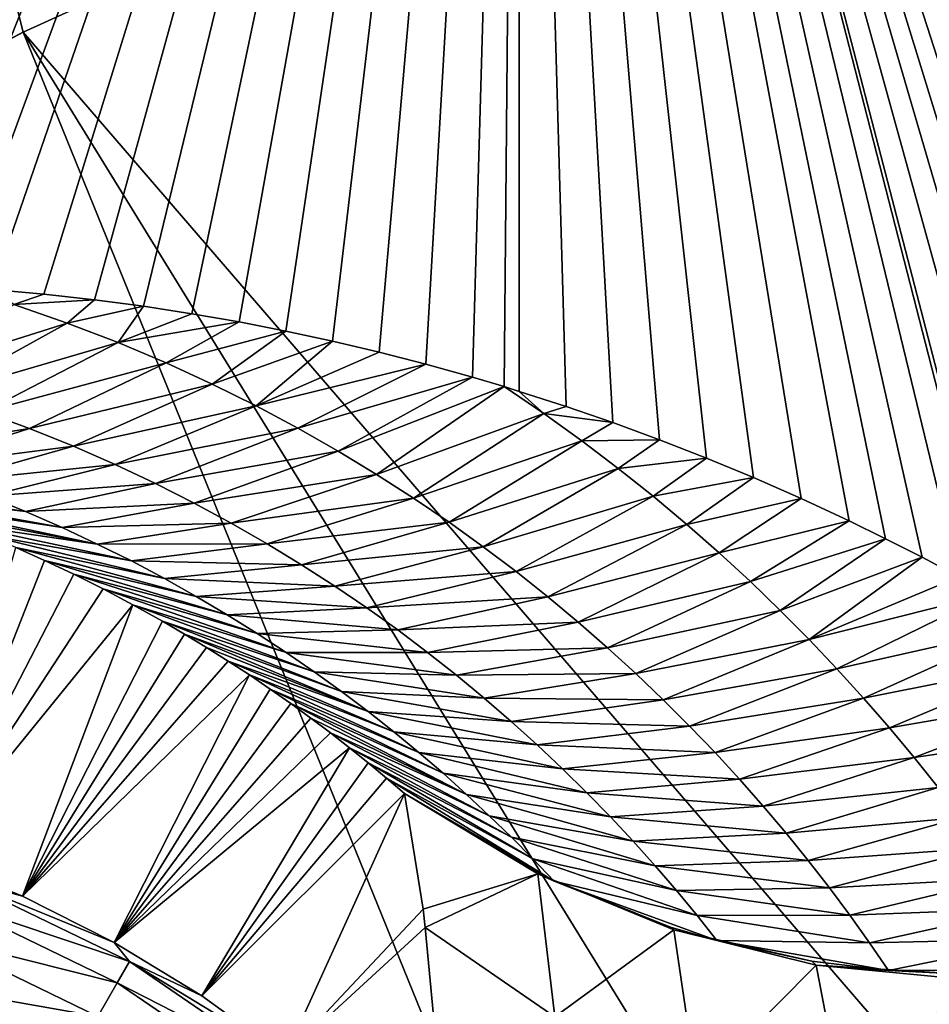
# Model space of a CAD drawing. Header units: millimetres. Extents: x -43.6 to 43.6, y -43.6 to 43.6.
# Tile 315 of 637: x -15.7 to -14.3, y 30.2 to 31.8. Entities that reach past the tile are written whole.
import ezdxf

# ---------------------------------------------------------------- set-up
doc = ezdxf.new("R2010")
doc.units = ezdxf.units.MM
doc.header["$LTSCALE"] = 52.148148
for name, color, linetype in [('150', 7, 'CONTINUOUS'), ('153', 7, 'CONTINUOUS'), ('214', 7, 'CONTINUOUS'), ('387', 7, 'CONTINUOUS'), ('391', 7, 'CONTINUOUS'), ('409', 7, 'CONTINUOUS'), ('410', 7, 'CONTINUOUS'), ('418', 7, 'CONTINUOUS')]:
    doc.layers.add(name, color=color, linetype=linetype)

msp = doc.modelspace()

# ---------------------------------------------------------------- linework, layer by layer
at = {"layer": '150', "linetype": 'Continuous'}
for points in [[(-14.8958, 33.7164, 23.9303), (-12.7067, 34.6008, 23.9303), (-13.5338, 30.4351, 10.774), (-14.8958, 33.7164, 23.9303)], [(-17.0249, 32.6928, 23.9303), (-14.8958, 33.7164, 23.9303), (-16.3143, 31.3458, 18.2889), (-17.0249, 32.6928, 23.9303)], [(-16.3143, 31.3458, 18.2889), (-14.8958, 33.7164, 23.9303), (-16.2019, 31.3535, 18.1227), (-16.3143, 31.3458, 18.2889)], [(-16.2019, 31.3535, 18.1227), (-14.8958, 33.7164, 23.9303), (-16.0842, 31.358, 17.9376), (-16.2019, 31.3535, 18.1227)], [(-16.0842, 31.358, 17.9376), (-14.8958, 33.7164, 23.9303), (-15.9615, 31.3585, 17.7327), (-16.0842, 31.358, 17.9376)], [(-15.9615, 31.3585, 17.7327), (-14.8958, 33.7164, 23.9303), (-15.8368, 31.3549, 17.5119), (-15.9615, 31.3585, 17.7327)], [(-15.8368, 31.3549, 17.5119), (-14.8958, 33.7164, 23.9303), (-15.7672, 31.3511, 17.3833), (-15.8368, 31.3549, 17.5119)], [(-15.7672, 31.3511, 17.3833), (-14.8958, 33.7164, 23.9303), (-15.7129, 31.3472, 17.2801), (-15.7672, 31.3511, 17.3833)], [(-15.7129, 31.3472, 17.2801), (-14.8958, 33.7164, 23.9303), (-15.6325, 31.34, 17.1229), (-15.7129, 31.3472, 17.2801)], [(-15.6325, 31.34, 17.1229), (-14.8958, 33.7164, 23.9303), (-15.5541, 31.3312, 16.9644), (-15.6325, 31.34, 17.1229)], [(-15.5541, 31.3312, 16.9644), (-14.8958, 33.7164, 23.9303), (-15.4779, 31.3211, 16.8054), (-15.5541, 31.3312, 16.9644)], [(-15.4779, 31.3211, 16.8054), (-14.8958, 33.7164, 23.9303), (-15.4032, 31.3096, 16.6448), (-15.4779, 31.3211, 16.8054)], [(-15.4032, 31.3096, 16.6448), (-14.8958, 33.7164, 23.9303), (-15.3298, 31.2967, 16.4825), (-15.4032, 31.3096, 16.6448)], [(-15.3298, 31.2967, 16.4825), (-14.8958, 33.7164, 23.9303), (-15.2571, 31.2826, 16.317), (-15.3298, 31.2967, 16.4825)], [(-15.2571, 31.2826, 16.317), (-14.8958, 33.7164, 23.9303), (-15.1849, 31.267, 16.1479), (-15.2571, 31.2826, 16.317)], [(-15.1849, 31.267, 16.1479), (-14.8958, 33.7164, 23.9303), (-15.1127, 31.2499, 15.9743), (-15.1849, 31.267, 16.1479)], [(-15.1127, 31.2499, 15.9743), (-14.8958, 33.7164, 23.9303), (-15.0403, 31.2313, 15.7956), (-15.1127, 31.2499, 15.9743)], [(-15.0403, 31.2313, 15.7956), (-14.8958, 33.7164, 23.9303), (-14.9678, 31.211, 15.6118), (-15.0403, 31.2313, 15.7956)], [(-14.9678, 31.211, 15.6118), (-14.8958, 33.7164, 23.9303), (-14.9189, 31.1965, 15.485), (-14.9678, 31.211, 15.6118)], [(-14.9189, 31.1965, 15.485), (-14.8958, 33.7164, 23.9303), (-14.8952, 31.1892, 15.4229), (-14.9189, 31.1965, 15.485)], [(-14.8952, 31.1892, 15.4229), (-14.8958, 33.7164, 23.9303), (-14.8226, 31.1658, 15.2289), (-14.8952, 31.1892, 15.4229)], [(-14.8226, 31.1658, 15.2289), (-14.8958, 33.7164, 23.9303), (-14.7502, 31.1409, 15.0302), (-14.8226, 31.1658, 15.2289)], [(-14.7502, 31.1409, 15.0302), (-14.8958, 33.7164, 23.9303), (-14.6776, 31.1142, 14.826), (-14.7502, 31.1409, 15.0302)], [(-14.6776, 31.1142, 14.826), (-14.8958, 33.7164, 23.9303), (-14.605, 31.0858, 14.6163), (-14.6776, 31.1142, 14.826)], [(-14.605, 31.0858, 14.6163), (-14.8958, 33.7164, 23.9303), (-14.5319, 31.0555, 14.3996), (-14.605, 31.0858, 14.6163)], [(-14.5319, 31.0555, 14.3996), (-14.8958, 33.7164, 23.9303), (-14.4581, 31.023, 14.1752), (-14.5319, 31.0555, 14.3996)], [(-14.4581, 31.023, 14.1752), (-14.8958, 33.7164, 23.9303), (-14.3837, 30.9884, 13.9426), (-14.4581, 31.023, 14.1752)], [(-14.3837, 30.9884, 13.9426), (-14.8958, 33.7164, 23.9303), (-14.3272, 30.9608, 13.762), (-14.3837, 30.9884, 13.9426)], [(-14.3272, 30.9608, 13.762), (-14.8958, 33.7164, 23.9303), (-14.2705, 30.932, 13.5767), (-14.3272, 30.9608, 13.762)], [(-14.2705, 30.932, 13.5767), (-14.8958, 33.7164, 23.9303), (-14.2137, 30.9019, 13.3873), (-14.2705, 30.932, 13.5767)], [(-14.2137, 30.9019, 13.3873), (-14.8958, 33.7164, 23.9303), (-14.1653, 30.8753, 13.223), (-14.2137, 30.9019, 13.3873)], [(-14.1653, 30.8753, 13.223), (-14.8958, 33.7164, 23.9303), (-14.1567, 30.8704, 13.1933), (-14.1653, 30.8753, 13.223)], [(-14.1567, 30.8704, 13.1933), (-14.8958, 33.7164, 23.9303), (-14.0999, 30.8379, 12.9963), (-14.1567, 30.8704, 13.1933)], [(-14.0999, 30.8379, 12.9963), (-14.8958, 33.7164, 23.9303), (-14.0439, 30.8045, 12.7973), (-14.0999, 30.8379, 12.9963)], [(-14.0439, 30.8045, 12.7973), (-14.8958, 33.7164, 23.9303), (-13.9883, 30.77, 12.5959), (-14.0439, 30.8045, 12.7973)], [(-13.9883, 30.77, 12.5959), (-14.8958, 33.7164, 23.9303), (-13.9336, 30.7349, 12.3938), (-13.9883, 30.77, 12.5959)], [(-13.9336, 30.7349, 12.3938), (-14.8958, 33.7164, 23.9303), (-13.88, 30.6992, 12.1912), (-13.9336, 30.7349, 12.3938)], [(-13.88, 30.6992, 12.1912), (-14.8958, 33.7164, 23.9303), (-13.8273, 30.6628, 11.9882), (-13.88, 30.6992, 12.1912)], [(-13.8273, 30.6628, 11.9882), (-14.8958, 33.7164, 23.9303), (-13.7758, 30.626, 11.7855), (-13.8273, 30.6628, 11.9882)], [(-13.7758, 30.626, 11.7855), (-14.8958, 33.7164, 23.9303), (-13.7254, 30.5887, 11.5831), (-13.7758, 30.626, 11.7855)], [(-13.7254, 30.5887, 11.5831), (-14.8958, 33.7164, 23.9303), (-13.6761, 30.551, 11.3809), (-13.7254, 30.5887, 11.5831)], [(-13.6761, 30.551, 11.3809), (-14.8958, 33.7164, 23.9303), (-13.6277, 30.5128, 11.1786), (-13.6761, 30.551, 11.3809)], [(-13.6277, 30.5128, 11.1786), (-14.8958, 33.7164, 23.9303), (-13.5802, 30.4742, 10.9763), (-13.6277, 30.5128, 11.1786)], [(-13.5802, 30.4742, 10.9763), (-14.8958, 33.7164, 23.9303), (-13.5338, 30.4351, 10.774), (-13.5802, 30.4742, 10.9763)]]:
    msp.add_3dface(points, dxfattribs=at)
at = {"layer": '153', "color": 2, "linetype": 'Continuous'}
for points in [[(-13.5561, 32.7018, 25.9303), (-15.6645, 31.7457, 25.9303), (-11.341, 26.7336, 2.3697), (-13.5561, 32.7018, 25.9303)], [(-15.6645, 31.7457, 25.9303), (-17.707, 30.6533, 25.9303), (-13.2621, 25.8344, 2.3697), (-15.6645, 31.7457, 25.9303)], [(-11.341, 26.7336, 2.3697), (-15.6645, 31.7457, 25.9303), (-12.3097, 26.3016, 2.3697), (-11.341, 26.7336, 2.3697)], [(-12.3097, 26.3016, 2.3697), (-15.6645, 31.7457, 25.9303), (-13.2621, 25.8344, 2.3697), (-12.3097, 26.3016, 2.3697)], [(-17.707, 30.6533, 25.9303), (-19.6732, 29.4303, 25.9303), (-15.1121, 24.7977, 2.3697), (-17.707, 30.6533, 25.9303)], [(-13.2621, 25.8344, 2.3697), (-17.707, 30.6533, 25.9303), (-14.1967, 25.3328, 2.3697), (-13.2621, 25.8344, 2.3697)], [(-14.1967, 25.3328, 2.3697), (-17.707, 30.6533, 25.9303), (-15.1121, 24.7977, 2.3697), (-14.1967, 25.3328, 2.3697)]]:
    msp.add_3dface(points, dxfattribs=at)
at = {"layer": '214', "color": 2, "linetype": 'Continuous'}
for points in [[(-15.6645, 31.7457, 25.9303), (-13.5561, 32.7018, 25.9303), (-15.6745, 31.7847, 26.0312), (-15.6645, 31.7457, 25.9303)], [(-15.6645, 31.7457, 25.9303), (-15.6745, 31.7847, 26.0312), (-17.7197, 30.6915, 26.0312), (-15.6645, 31.7457, 25.9303)], [(-17.707, 30.6533, 25.9303), (-15.6645, 31.7457, 25.9303), (-17.7197, 30.6915, 26.0312), (-17.707, 30.6533, 25.9303)]]:
    msp.add_3dface(points, dxfattribs=at)
at = {"layer": '387', "linetype": 'Continuous'}
for points in [[(-15.6762, 30.9474, 14.0248), (-15.6313, 30.9272, 13.8075), (-15.8129, 30.4674, -14.5087), (-15.6762, 30.9474, 14.0248)], [(-15.6313, 30.9272, 13.8075), (-15.586, 30.9058, 13.5821), (-15.8129, 30.4674, -14.5087), (-15.6313, 30.9272, 13.8075)], [(-15.586, 30.9058, 13.5821), (-15.5403, 30.8829, 13.3484), (-15.8129, 30.4674, -14.5087), (-15.586, 30.9058, 13.5821)], [(-15.5403, 30.8829, 13.3484), (-15.4945, 30.8586, 13.1073), (-15.8129, 30.4674, -14.5087), (-15.5403, 30.8829, 13.3484)], [(-15.8129, 30.4674, -14.5087), (-15.4945, 30.8586, 13.1073), (-15.6655, 30.407, -14.5087), (-15.8129, 30.4674, -14.5087)], [(-15.4945, 30.8586, 13.1073), (-15.4485, 30.833, 12.8584), (-15.6655, 30.407, -14.5087), (-15.4945, 30.8586, 13.1073)], [(-15.4485, 30.833, 12.8584), (-15.4143, 30.813, 12.6683), (-15.6655, 30.407, -14.5087), (-15.4485, 30.833, 12.8584)], [(-15.4143, 30.813, 12.6683), (-15.3803, 30.7924, 12.4757), (-15.6655, 30.407, -14.5087), (-15.4143, 30.813, 12.6683)], [(-15.3803, 30.7924, 12.4757), (-15.3468, 30.7712, 12.2806), (-15.6655, 30.407, -14.5087), (-15.3803, 30.7924, 12.4757)], [(-15.3468, 30.7712, 12.2806), (-15.3138, 30.7497, 12.085), (-15.6655, 30.407, -14.5087), (-15.3468, 30.7712, 12.2806)], [(-15.6655, 30.407, -14.5087), (-15.3138, 30.7497, 12.085), (-15.5233, 30.3351, -14.5087), (-15.6655, 30.407, -14.5087)], [(-15.3138, 30.7497, 12.085), (-15.2814, 30.7277, 11.8884), (-15.5233, 30.3351, -14.5087), (-15.3138, 30.7497, 12.085)], [(-15.2814, 30.7277, 11.8884), (-15.2496, 30.7053, 11.6913), (-15.5233, 30.3351, -14.5087), (-15.2814, 30.7277, 11.8884)], [(-15.2496, 30.7053, 11.6913), (-15.2185, 30.6827, 11.4946), (-15.5233, 30.3351, -14.5087), (-15.2496, 30.7053, 11.6913)], [(-15.2185, 30.6827, 11.4946), (-15.1882, 30.6599, 11.2981), (-15.5233, 30.3351, -14.5087), (-15.2185, 30.6827, 11.4946)], [(-15.1882, 30.6599, 11.2981), (-15.1585, 30.6368, 11.1017), (-15.5233, 30.3351, -14.5087), (-15.1882, 30.6599, 11.2981)], [(-15.5233, 30.3351, -14.5087), (-15.1585, 30.6368, 11.1017), (-15.3873, 30.2522, -14.5087), (-15.5233, 30.3351, -14.5087)], [(-15.1585, 30.6368, 11.1017), (-15.1295, 30.6134, 10.9055), (-15.3873, 30.2522, -14.5087), (-15.1585, 30.6368, 11.1017)], [(-15.1295, 30.6134, 10.9055), (-15.1011, 30.5898, 10.7094), (-15.3873, 30.2522, -14.5087), (-15.1295, 30.6134, 10.9055)], [(-15.1011, 30.5898, 10.7094), (-15.0733, 30.566, 10.5135), (-15.3873, 30.2522, -14.5087), (-15.1011, 30.5898, 10.7094)], [(-15.3873, 30.2522, -14.5087), (-15.0733, 30.566, 10.5135), (-15.2583, 30.1588, -14.5087), (-15.3873, 30.2522, -14.5087)], [(-15.0733, 30.566, 10.5135), (-15.0445, 30.3867, 3.3353), (-15.2583, 30.1588, -14.5087), (-15.0733, 30.566, 10.5135)], [(-15.0445, 30.3867, 3.3353), (-15.041, 30.3583, 2.2), (-15.2583, 30.1588, -14.5087), (-15.0445, 30.3867, 3.3353)], [(-15.041, 30.3583, 2.2), (-15.0284, 30.2215, -3.2801), (-15.2583, 30.1588, -14.5087), (-15.041, 30.3583, 2.2)]]:
    msp.add_3dface(points, dxfattribs=at)
at = {"layer": '391', "linetype": 'Continuous'}
for points in [[(-15.8129, 30.4674, -14.5087), (-15.6655, 30.407, -14.5087), (-15.7685, 30.4354, -14.6185), (-15.8129, 30.4674, -14.5087)], [(-15.7685, 30.4354, -14.6185), (-15.4997, 30.3054, -14.6185), (-15.7824, 30.4, -14.7226), (-15.7685, 30.4354, -14.6185)], [(-15.6655, 30.407, -14.5087), (-15.5233, 30.3351, -14.5087), (-15.7685, 30.4354, -14.6185), (-15.6655, 30.407, -14.5087)], [(-15.7685, 30.4354, -14.6185), (-15.5233, 30.3351, -14.5087), (-15.4997, 30.3054, -14.6185), (-15.7685, 30.4354, -14.6185)], [(-15.7824, 30.4, -14.7226), (-15.5188, 30.2725, -14.7226), (-15.8045, 30.3441, -14.8158), (-15.7824, 30.4, -14.7226)], [(-15.7824, 30.4, -14.7226), (-15.4997, 30.3054, -14.6185), (-15.5188, 30.2725, -14.7226), (-15.7824, 30.4, -14.7226)], [(-15.8045, 30.3441, -14.8158), (-15.5489, 30.2205, -14.8158), (-15.8335, 30.2705, -14.8934), (-15.8045, 30.3441, -14.8158)], [(-15.8045, 30.3441, -14.8158), (-15.5188, 30.2725, -14.7226), (-15.5489, 30.2205, -14.8158), (-15.8045, 30.3441, -14.8158)], [(-15.5233, 30.3351, -14.5087), (-15.3873, 30.2522, -14.5087), (-15.4997, 30.3054, -14.6185), (-15.5233, 30.3351, -14.5087)], [(-15.4997, 30.3054, -14.6185), (-15.2533, 30.1367, -14.6185), (-15.5188, 30.2725, -14.7226), (-15.4997, 30.3054, -14.6185)], [(-15.3873, 30.2522, -14.5087), (-15.2583, 30.1588, -14.5087), (-15.4997, 30.3054, -14.6185), (-15.3873, 30.2522, -14.5087)], [(-15.4997, 30.3054, -14.6185), (-15.2583, 30.1588, -14.5087), (-15.2533, 30.1367, -14.6185), (-15.4997, 30.3054, -14.6185)], [(-15.8335, 30.2705, -14.8934), (-15.5885, 30.1521, -14.8934), (-15.868, 30.1829, -14.9518), (-15.8335, 30.2705, -14.8934)], [(-15.8335, 30.2705, -14.8934), (-15.5489, 30.2205, -14.8158), (-15.5885, 30.1521, -14.8934), (-15.8335, 30.2705, -14.8934)], [(-15.5188, 30.2725, -14.7226), (-15.2771, 30.107, -14.7226), (-15.5489, 30.2205, -14.8158), (-15.5188, 30.2725, -14.7226)], [(-15.5188, 30.2725, -14.7226), (-15.2533, 30.1367, -14.6185), (-15.2771, 30.107, -14.7226), (-15.5188, 30.2725, -14.7226)]]:
    msp.add_3dface(points, dxfattribs=at)
at = {"layer": '409', "linetype": 'Continuous'}
for points in [[(-15.7129, 31.3472, 17.2801), (-15.6325, 31.34, 17.1229), (-15.6792, 31.324, 17.1454), (-15.7129, 31.3472, 17.2801)], [(-15.6325, 31.34, 17.1229), (-15.5541, 31.3312, 16.9644), (-15.6792, 31.324, 17.1454), (-15.6325, 31.34, 17.1229)], [(-15.6792, 31.324, 17.1454), (-15.5541, 31.3312, 16.9644), (-15.5961, 31.2951, 16.9075), (-15.6792, 31.324, 17.1454)], [(-15.5541, 31.3312, 16.9644), (-15.4779, 31.3211, 16.8054), (-15.5961, 31.2951, 16.9075), (-15.5541, 31.3312, 16.9644)], [(-15.6792, 31.324, 17.1454), (-15.5961, 31.2951, 16.9075), (-15.8788, 31.2058, 16.9554), (-15.6792, 31.324, 17.1454)], [(-15.5961, 31.2951, 16.9075), (-15.4779, 31.3211, 16.8054), (-15.5174, 31.2648, 16.6693), (-15.5961, 31.2951, 16.9075)], [(-15.4779, 31.3211, 16.8054), (-15.4032, 31.3096, 16.6448), (-15.5174, 31.2648, 16.6693), (-15.4779, 31.3211, 16.8054)], [(-15.4032, 31.3096, 16.6448), (-15.3298, 31.2967, 16.4825), (-15.5174, 31.2648, 16.6693), (-15.4032, 31.3096, 16.6448)], [(-15.8788, 31.2058, 16.9554), (-15.5961, 31.2951, 16.9075), (-15.8004, 31.1825, 16.7159), (-15.8788, 31.2058, 16.9554)], [(-15.5961, 31.2951, 16.9075), (-15.5174, 31.2648, 16.6693), (-15.8004, 31.1825, 16.7159), (-15.5961, 31.2951, 16.9075)], [(-15.5174, 31.2648, 16.6693), (-15.3298, 31.2967, 16.4825), (-15.4426, 31.2332, 16.4309), (-15.5174, 31.2648, 16.6693)], [(-15.3298, 31.2967, 16.4825), (-15.2571, 31.2826, 16.317), (-15.4426, 31.2332, 16.4309), (-15.3298, 31.2967, 16.4825)], [(-15.4426, 31.2332, 16.4309), (-15.2571, 31.2826, 16.317), (-15.3714, 31.2005, 16.1922), (-15.4426, 31.2332, 16.4309)], [(-15.2571, 31.2826, 16.317), (-15.1849, 31.267, 16.1479), (-15.3714, 31.2005, 16.1922), (-15.2571, 31.2826, 16.317)], [(-15.3714, 31.2005, 16.1922), (-15.1849, 31.267, 16.1479), (-15.3034, 31.1667, 15.9534), (-15.3714, 31.2005, 16.1922)], [(-15.1849, 31.267, 16.1479), (-15.1127, 31.2499, 15.9743), (-15.3034, 31.1667, 15.9534), (-15.1849, 31.267, 16.1479)], [(-15.8004, 31.1825, 16.7159), (-15.5174, 31.2648, 16.6693), (-15.7258, 31.1577, 16.4757), (-15.8004, 31.1825, 16.7159)], [(-15.5174, 31.2648, 16.6693), (-15.4426, 31.2332, 16.4309), (-15.7258, 31.1577, 16.4757), (-15.5174, 31.2648, 16.6693)], [(-15.1127, 31.2499, 15.9743), (-15.0403, 31.2313, 15.7956), (-15.3034, 31.1667, 15.9534), (-15.1127, 31.2499, 15.9743)], [(-15.7258, 31.1577, 16.4757), (-15.4426, 31.2332, 16.4309), (-15.6547, 31.1315, 16.235), (-15.7258, 31.1577, 16.4757)], [(-15.4426, 31.2332, 16.4309), (-15.3714, 31.2005, 16.1922), (-15.6547, 31.1315, 16.235), (-15.4426, 31.2332, 16.4309)], [(-15.3034, 31.1667, 15.9534), (-15.0403, 31.2313, 15.7956), (-15.2384, 31.1321, 15.7144), (-15.3034, 31.1667, 15.9534)], [(-15.0403, 31.2313, 15.7956), (-14.9678, 31.211, 15.6118), (-15.2384, 31.1321, 15.7144), (-15.0403, 31.2313, 15.7956)], [(-15.2384, 31.1321, 15.7144), (-14.9678, 31.211, 15.6118), (-15.1762, 31.0967, 15.4752), (-15.2384, 31.1321, 15.7144)], [(-14.9678, 31.211, 15.6118), (-14.9189, 31.1965, 15.485), (-15.1762, 31.0967, 15.4752), (-14.9678, 31.211, 15.6118)], [(-15.6547, 31.1315, 16.235), (-15.3714, 31.2005, 16.1922), (-15.5867, 31.1042, 15.9937), (-15.6547, 31.1315, 16.235)], [(-15.3714, 31.2005, 16.1922), (-15.3034, 31.1667, 15.9534), (-15.5867, 31.1042, 15.9937), (-15.3714, 31.2005, 16.1922)], [(-15.1762, 31.0967, 15.4752), (-14.9189, 31.1965, 15.485), (-15.1165, 31.0605, 15.2359), (-15.1762, 31.0967, 15.4752)], [(-14.9189, 31.1965, 15.485), (-14.8573, 31.1548, 15.246), (-15.1165, 31.0605, 15.2359), (-14.9189, 31.1965, 15.485)], [(-14.9189, 31.1965, 15.485), (-14.8952, 31.1892, 15.4229), (-14.8573, 31.1548, 15.246), (-14.9189, 31.1965, 15.485)], [(-14.8952, 31.1892, 15.4229), (-14.8226, 31.1658, 15.2289), (-14.8573, 31.1548, 15.246), (-14.8952, 31.1892, 15.4229)], [(-15.5867, 31.1042, 15.9937), (-15.3034, 31.1667, 15.9534), (-15.5217, 31.0757, 15.7521), (-15.5867, 31.1042, 15.9937)], [(-15.3034, 31.1667, 15.9534), (-15.2384, 31.1321, 15.7144), (-15.5217, 31.0757, 15.7521), (-15.3034, 31.1667, 15.9534)], [(-14.8226, 31.1658, 15.2289), (-14.7502, 31.1409, 15.0302), (-14.8573, 31.1548, 15.246), (-14.8226, 31.1658, 15.2289)], [(-15.7258, 31.1577, 16.4757), (-15.6547, 31.1315, 16.235), (-15.9092, 31.0917, 16.1421), (-15.7258, 31.1577, 16.4757)], [(-15.1165, 31.0605, 15.2359), (-14.8573, 31.1548, 15.246), (-15.0592, 31.0237, 14.9964), (-15.1165, 31.0605, 15.2359)], [(-14.8573, 31.1548, 15.246), (-14.7984, 31.1126, 15.0075), (-15.0592, 31.0237, 14.9964), (-14.8573, 31.1548, 15.246)], [(-14.8573, 31.1548, 15.246), (-14.7502, 31.1409, 15.0302), (-14.7984, 31.1126, 15.0075), (-14.8573, 31.1548, 15.246)], [(-15.9092, 31.0917, 16.1421), (-15.6547, 31.1315, 16.235), (-15.8435, 31.0711, 15.9042), (-15.9092, 31.0917, 16.1421)], [(-15.6547, 31.1315, 16.235), (-15.5867, 31.1042, 15.9937), (-15.8435, 31.0711, 15.9042), (-15.6547, 31.1315, 16.235)], [(-15.5217, 31.0757, 15.7521), (-15.2384, 31.1321, 15.7144), (-15.4593, 31.0463, 15.51), (-15.5217, 31.0757, 15.7521)], [(-15.2384, 31.1321, 15.7144), (-15.1762, 31.0967, 15.4752), (-15.4593, 31.0463, 15.51), (-15.2384, 31.1321, 15.7144)], [(-14.7502, 31.1409, 15.0302), (-14.6776, 31.1142, 14.826), (-14.7984, 31.1126, 15.0075), (-14.7502, 31.1409, 15.0302)], [(-15.8435, 31.0711, 15.9042), (-15.5867, 31.1042, 15.9937), (-15.7803, 31.0494, 15.6655), (-15.8435, 31.0711, 15.9042)], [(-15.5867, 31.1042, 15.9937), (-15.5217, 31.0757, 15.7521), (-15.7803, 31.0494, 15.6655), (-15.5867, 31.1042, 15.9937)], [(-15.0592, 31.0237, 14.9964), (-14.7984, 31.1126, 15.0075), (-15.0042, 30.9863, 14.7568), (-15.0592, 31.0237, 14.9964)], [(-14.7984, 31.1126, 15.0075), (-14.7418, 31.0698, 14.7691), (-15.0042, 30.9863, 14.7568), (-14.7984, 31.1126, 15.0075)], [(-14.7984, 31.1126, 15.0075), (-14.6776, 31.1142, 14.826), (-14.7418, 31.0698, 14.7691), (-14.7984, 31.1126, 15.0075)], [(-14.6776, 31.1142, 14.826), (-14.605, 31.0858, 14.6163), (-14.7418, 31.0698, 14.7691), (-14.6776, 31.1142, 14.826)], [(-15.4593, 31.0463, 15.51), (-15.1762, 31.0967, 15.4752), (-15.3994, 31.016, 15.2675), (-15.4593, 31.0463, 15.51)], [(-15.1762, 31.0967, 15.4752), (-15.1165, 31.0605, 15.2359), (-15.3994, 31.016, 15.2675), (-15.1762, 31.0967, 15.4752)], [(-14.7418, 31.0698, 14.7691), (-14.605, 31.0858, 14.6163), (-14.6875, 31.0266, 14.5306), (-14.7418, 31.0698, 14.7691)], [(-14.605, 31.0858, 14.6163), (-14.5319, 31.0555, 14.3996), (-14.6875, 31.0266, 14.5306), (-14.605, 31.0858, 14.6163)], [(-15.7803, 31.0494, 15.6655), (-15.5217, 31.0757, 15.7521), (-15.7195, 31.0266, 15.4263), (-15.7803, 31.0494, 15.6655)], [(-15.5217, 31.0757, 15.7521), (-15.4593, 31.0463, 15.51), (-15.7195, 31.0266, 15.4263), (-15.5217, 31.0757, 15.7521)], [(-15.0042, 30.9863, 14.7568), (-14.7418, 31.0698, 14.7691), (-14.9512, 30.9484, 14.5171), (-15.0042, 30.9863, 14.7568)], [(-14.7418, 31.0698, 14.7691), (-14.6875, 31.0266, 14.5306), (-14.9512, 30.9484, 14.5171), (-14.7418, 31.0698, 14.7691)], [(-15.3994, 31.016, 15.2675), (-15.1165, 31.0605, 15.2359), (-15.3418, 30.9849, 15.0248), (-15.3994, 31.016, 15.2675)], [(-15.1165, 31.0605, 15.2359), (-15.0592, 31.0237, 14.9964), (-15.3418, 30.9849, 15.0248), (-15.1165, 31.0605, 15.2359)], [(-14.6875, 31.0266, 14.5306), (-14.5319, 31.0555, 14.3996), (-14.6354, 30.9829, 14.2921), (-14.6875, 31.0266, 14.5306)], [(-14.5319, 31.0555, 14.3996), (-14.4581, 31.023, 14.1752), (-14.6354, 30.9829, 14.2921), (-14.5319, 31.0555, 14.3996)], [(-15.8989, 31.0314, 15.0195), (-15.9436, 31.0452, 15.2035), (-15.6608, 31.0029, 15.1864), (-15.8989, 31.0314, 15.0195)], [(-15.9436, 31.0452, 15.2035), (-15.7195, 31.0266, 15.4263), (-15.6608, 31.0029, 15.1864), (-15.9436, 31.0452, 15.2035)], [(-15.7195, 31.0266, 15.4263), (-15.4593, 31.0463, 15.51), (-15.6608, 31.0029, 15.1864), (-15.7195, 31.0266, 15.4263)], [(-15.4593, 31.0463, 15.51), (-15.3994, 31.016, 15.2675), (-15.6608, 31.0029, 15.1864), (-15.4593, 31.0463, 15.51)], [(-15.8543, 31.0166, 14.8308), (-15.8989, 31.0314, 15.0195), (-15.6042, 30.9781, 14.9461), (-15.8543, 31.0166, 14.8308)], [(-15.8989, 31.0314, 15.0195), (-15.6608, 31.0029, 15.1864), (-15.6042, 30.9781, 14.9461), (-15.8989, 31.0314, 15.0195)], [(-15.3418, 30.9849, 15.0248), (-15.0592, 31.0237, 14.9964), (-15.2864, 30.953, 14.7817), (-15.3418, 30.9849, 15.0248)], [(-15.0592, 31.0237, 14.9964), (-15.0042, 30.9863, 14.7568), (-15.2864, 30.953, 14.7817), (-15.0592, 31.0237, 14.9964)], [(-14.9512, 30.9484, 14.5171), (-14.6875, 31.0266, 14.5306), (-14.9003, 30.9099, 14.2773), (-14.9512, 30.9484, 14.5171)], [(-14.6875, 31.0266, 14.5306), (-14.6354, 30.9829, 14.2921), (-14.9003, 30.9099, 14.2773), (-14.6875, 31.0266, 14.5306)], [(-14.6354, 30.9829, 14.2921), (-14.4581, 31.023, 14.1752), (-14.5852, 30.9389, 14.0536), (-14.6354, 30.9829, 14.2921)], [(-14.4581, 31.023, 14.1752), (-14.3837, 30.9884, 13.9426), (-14.5852, 30.9389, 14.0536), (-14.4581, 31.023, 14.1752)], [(-15.8099, 31.0009, 14.6375), (-15.8543, 31.0166, 14.8308), (-15.5496, 30.9526, 14.7053), (-15.8099, 31.0009, 14.6375)], [(-15.8543, 31.0166, 14.8308), (-15.6042, 30.9781, 14.9461), (-15.5496, 30.9526, 14.7053), (-15.8543, 31.0166, 14.8308)], [(-15.6608, 31.0029, 15.1864), (-15.3994, 31.016, 15.2675), (-15.6042, 30.9781, 14.9461), (-15.6608, 31.0029, 15.1864)], [(-15.3994, 31.016, 15.2675), (-15.3418, 30.9849, 15.0248), (-15.6042, 30.9781, 14.9461), (-15.3994, 31.016, 15.2675)], [(-15.7654, 30.9841, 14.439), (-15.8099, 31.0009, 14.6375), (-15.5496, 30.9526, 14.7053), (-15.7654, 30.9841, 14.439)], [(-15.7209, 30.9664, 14.2353), (-15.7654, 30.9841, 14.439), (-15.4967, 30.9263, 14.464), (-15.7209, 30.9664, 14.2353)], [(-15.7654, 30.9841, 14.439), (-15.5496, 30.9526, 14.7053), (-15.4967, 30.9263, 14.464), (-15.7654, 30.9841, 14.439)], [(-15.6042, 30.9781, 14.9461), (-15.3418, 30.9849, 15.0248), (-15.5496, 30.9526, 14.7053), (-15.6042, 30.9781, 14.9461)], [(-15.3418, 30.9849, 15.0248), (-15.2864, 30.953, 14.7817), (-15.5496, 30.9526, 14.7053), (-15.3418, 30.9849, 15.0248)], [(-15.2864, 30.953, 14.7817), (-15.0042, 30.9863, 14.7568), (-15.233, 30.9205, 14.5384), (-15.2864, 30.953, 14.7817)], [(-15.0042, 30.9863, 14.7568), (-14.9512, 30.9484, 14.5171), (-15.233, 30.9205, 14.5384), (-15.0042, 30.9863, 14.7568)], [(-14.9003, 30.9099, 14.2773), (-14.6354, 30.9829, 14.2921), (-14.8512, 30.871, 14.0373), (-14.9003, 30.9099, 14.2773)], [(-14.6354, 30.9829, 14.2921), (-14.5852, 30.9389, 14.0536), (-14.8512, 30.871, 14.0373), (-14.6354, 30.9829, 14.2921)], [(-14.5852, 30.9389, 14.0536), (-14.3837, 30.9884, 13.9426), (-14.5369, 30.8944, 13.815), (-14.5852, 30.9389, 14.0536)], [(-14.3837, 30.9884, 13.9426), (-14.3272, 30.9608, 13.762), (-14.5369, 30.8944, 13.815), (-14.3837, 30.9884, 13.9426)], [(-15.6762, 30.9474, 14.0248), (-15.7209, 30.9664, 14.2353), (-15.4456, 30.8992, 14.2224), (-15.6762, 30.9474, 14.0248)], [(-15.7209, 30.9664, 14.2353), (-15.4967, 30.9263, 14.464), (-15.4456, 30.8992, 14.2224), (-15.7209, 30.9664, 14.2353)], [(-15.6313, 30.9272, 13.8075), (-15.6762, 30.9474, 14.0248), (-15.3961, 30.8715, 13.9805), (-15.6313, 30.9272, 13.8075)], [(-15.6762, 30.9474, 14.0248), (-15.4456, 30.8992, 14.2224), (-15.3961, 30.8715, 13.9805), (-15.6762, 30.9474, 14.0248)], [(-15.5496, 30.9526, 14.7053), (-15.2864, 30.953, 14.7817), (-15.4967, 30.9263, 14.464), (-15.5496, 30.9526, 14.7053)], [(-15.2864, 30.953, 14.7817), (-15.233, 30.9205, 14.5384), (-15.4967, 30.9263, 14.464), (-15.2864, 30.953, 14.7817)], [(-15.233, 30.9205, 14.5384), (-14.9512, 30.9484, 14.5171), (-15.1815, 30.8874, 14.2948), (-15.233, 30.9205, 14.5384)], [(-14.9512, 30.9484, 14.5171), (-14.9003, 30.9099, 14.2773), (-15.1815, 30.8874, 14.2948), (-14.9512, 30.9484, 14.5171)], [(-14.5369, 30.8944, 13.815), (-14.3272, 30.9608, 13.762), (-14.4905, 30.8497, 13.5765), (-14.5369, 30.8944, 13.815)], [(-14.3272, 30.9608, 13.762), (-14.2705, 30.932, 13.5767), (-14.4905, 30.8497, 13.5765), (-14.3272, 30.9608, 13.762)], [(-14.8512, 30.871, 14.0373), (-14.5852, 30.9389, 14.0536), (-14.8039, 30.8316, 13.7973), (-14.8512, 30.871, 14.0373)], [(-14.5852, 30.9389, 14.0536), (-14.5369, 30.8944, 13.815), (-14.8039, 30.8316, 13.7973), (-14.5852, 30.9389, 14.0536)], [(-14.4905, 30.8497, 13.5765), (-14.2705, 30.932, 13.5767), (-14.4457, 30.8046, 13.3379), (-14.4905, 30.8497, 13.5765)], [(-14.2705, 30.932, 13.5767), (-14.2137, 30.9019, 13.3873), (-14.4457, 30.8046, 13.3379), (-14.2705, 30.932, 13.5767)], [(-15.586, 30.9058, 13.5821), (-15.6313, 30.9272, 13.8075), (-15.3482, 30.8431, 13.7382), (-15.586, 30.9058, 13.5821)], [(-15.6313, 30.9272, 13.8075), (-15.3961, 30.8715, 13.9805), (-15.3482, 30.8431, 13.7382), (-15.6313, 30.9272, 13.8075)], [(-15.4967, 30.9263, 14.464), (-15.233, 30.9205, 14.5384), (-15.4456, 30.8992, 14.2224), (-15.4967, 30.9263, 14.464)], [(-15.233, 30.9205, 14.5384), (-15.1815, 30.8874, 14.2948), (-15.4456, 30.8992, 14.2224), (-15.233, 30.9205, 14.5384)], [(-15.5403, 30.8829, 13.3484), (-15.586, 30.9058, 13.5821), (-15.3017, 30.8141, 13.4956), (-15.5403, 30.8829, 13.3484)], [(-15.586, 30.9058, 13.5821), (-15.3482, 30.8431, 13.7382), (-15.3017, 30.8141, 13.4956), (-15.586, 30.9058, 13.5821)], [(-15.1815, 30.8874, 14.2948), (-14.9003, 30.9099, 14.2773), (-15.1318, 30.8536, 14.051), (-15.1815, 30.8874, 14.2948)], [(-14.9003, 30.9099, 14.2773), (-14.8512, 30.871, 14.0373), (-15.1318, 30.8536, 14.051), (-14.9003, 30.9099, 14.2773)], [(-14.2137, 30.9019, 13.3873), (-14.1653, 30.8753, 13.223), (-14.4457, 30.8046, 13.3379), (-14.2137, 30.9019, 13.3873)], [(-15.4456, 30.8992, 14.2224), (-15.1815, 30.8874, 14.2948), (-15.3961, 30.8715, 13.9805), (-15.4456, 30.8992, 14.2224)], [(-15.1815, 30.8874, 14.2948), (-15.1318, 30.8536, 14.051), (-15.3961, 30.8715, 13.9805), (-15.1815, 30.8874, 14.2948)], [(-14.8039, 30.8316, 13.7973), (-14.5369, 30.8944, 13.815), (-14.7583, 30.7919, 13.5571), (-14.8039, 30.8316, 13.7973)], [(-14.5369, 30.8944, 13.815), (-14.4905, 30.8497, 13.5765), (-14.7583, 30.7919, 13.5571), (-14.5369, 30.8944, 13.815)], [(-15.4945, 30.8586, 13.1073), (-15.5403, 30.8829, 13.3484), (-15.2567, 30.7846, 13.2528), (-15.4945, 30.8586, 13.1073)], [(-15.5403, 30.8829, 13.3484), (-15.3017, 30.8141, 13.4956), (-15.2567, 30.7846, 13.2528), (-15.5403, 30.8829, 13.3484)], [(-15.3961, 30.8715, 13.9805), (-15.1318, 30.8536, 14.051), (-15.3482, 30.8431, 13.7382), (-15.3961, 30.8715, 13.9805)], [(-15.1318, 30.8536, 14.051), (-14.8512, 30.871, 14.0373), (-15.0838, 30.8194, 13.807), (-15.1318, 30.8536, 14.051)], [(-14.8512, 30.871, 14.0373), (-14.8039, 30.8316, 13.7973), (-15.0838, 30.8194, 13.807), (-14.8512, 30.871, 14.0373)], [(-14.4457, 30.8046, 13.3379), (-14.1653, 30.8753, 13.223), (-14.4027, 30.7592, 13.0993), (-14.4457, 30.8046, 13.3379)], [(-14.1653, 30.8753, 13.223), (-14.1197, 30.8229, 12.9752), (-14.4027, 30.7592, 13.0993), (-14.1653, 30.8753, 13.223)], [(-15.4485, 30.833, 12.8584), (-15.4945, 30.8586, 13.1073), (-15.2131, 30.7545, 13.0097), (-15.4485, 30.833, 12.8584)], [(-15.4945, 30.8586, 13.1073), (-15.2567, 30.7846, 13.2528), (-15.2131, 30.7545, 13.0097), (-15.4945, 30.8586, 13.1073)], [(-15.1318, 30.8536, 14.051), (-15.0838, 30.8194, 13.807), (-15.3482, 30.8431, 13.7382), (-15.1318, 30.8536, 14.051)], [(-15.3482, 30.8431, 13.7382), (-15.0838, 30.8194, 13.807), (-15.3017, 30.8141, 13.4956), (-15.3482, 30.8431, 13.7382)], [(-14.7583, 30.7919, 13.5571), (-14.4905, 30.8497, 13.5765), (-14.7144, 30.7518, 13.3169), (-14.7583, 30.7919, 13.5571)], [(-14.4905, 30.8497, 13.5765), (-14.4457, 30.8046, 13.3379), (-14.7144, 30.7518, 13.3169), (-14.4905, 30.8497, 13.5765)], [(-15.4143, 30.813, 12.6683), (-15.4485, 30.833, 12.8584), (-15.1707, 30.724, 12.7664), (-15.4143, 30.813, 12.6683)], [(-15.4485, 30.833, 12.8584), (-15.2131, 30.7545, 13.0097), (-15.1707, 30.724, 12.7664), (-15.4485, 30.833, 12.8584)], [(-15.0838, 30.8194, 13.807), (-14.8039, 30.8316, 13.7973), (-15.0375, 30.7846, 13.5628), (-15.0838, 30.8194, 13.807)], [(-14.8039, 30.8316, 13.7973), (-14.7583, 30.7919, 13.5571), (-15.0375, 30.7846, 13.5628), (-14.8039, 30.8316, 13.7973)], [(-15.3803, 30.7924, 12.4757), (-15.4143, 30.813, 12.6683), (-15.1296, 30.693, 12.5229), (-15.3803, 30.7924, 12.4757)], [(-15.4143, 30.813, 12.6683), (-15.1707, 30.724, 12.7664), (-15.1296, 30.693, 12.5229), (-15.4143, 30.813, 12.6683)], [(-15.0838, 30.8194, 13.807), (-15.0375, 30.7846, 13.5628), (-15.3017, 30.8141, 13.4956), (-15.0838, 30.8194, 13.807)], [(-15.3017, 30.8141, 13.4956), (-15.0375, 30.7846, 13.5628), (-15.2567, 30.7846, 13.2528), (-15.3017, 30.8141, 13.4956)], [(-14.4027, 30.7592, 13.0993), (-14.1197, 30.8229, 12.9752), (-14.3612, 30.7136, 12.8607), (-14.4027, 30.7592, 13.0993)], [(-14.1197, 30.8229, 12.9752), (-14.0759, 30.7703, 12.7276), (-14.3612, 30.7136, 12.8607), (-14.1197, 30.8229, 12.9752)], [(-14.7144, 30.7518, 13.3169), (-14.4457, 30.8046, 13.3379), (-14.672, 30.7113, 13.0766), (-14.7144, 30.7518, 13.3169)], [(-14.4457, 30.8046, 13.3379), (-14.4027, 30.7592, 13.0993), (-14.672, 30.7113, 13.0766), (-14.4457, 30.8046, 13.3379)], [(-15.3468, 30.7712, 12.2806), (-15.3803, 30.7924, 12.4757), (-15.1296, 30.693, 12.5229), (-15.3468, 30.7712, 12.2806)], [(-15.0375, 30.7846, 13.5628), (-14.9928, 30.7494, 13.3184), (-15.2567, 30.7846, 13.2528), (-15.0375, 30.7846, 13.5628)], [(-15.2567, 30.7846, 13.2528), (-14.9928, 30.7494, 13.3184), (-15.2131, 30.7545, 13.0097), (-15.2567, 30.7846, 13.2528)], [(-15.0375, 30.7846, 13.5628), (-14.7583, 30.7919, 13.5571), (-14.9928, 30.7494, 13.3184), (-15.0375, 30.7846, 13.5628)], [(-14.7583, 30.7919, 13.5571), (-14.7144, 30.7518, 13.3169), (-14.9928, 30.7494, 13.3184), (-14.7583, 30.7919, 13.5571)], [(-15.3138, 30.7497, 12.085), (-15.3468, 30.7712, 12.2806), (-15.0897, 30.6615, 12.2792), (-15.3138, 30.7497, 12.085)], [(-15.3468, 30.7712, 12.2806), (-15.1296, 30.693, 12.5229), (-15.0897, 30.6615, 12.2792), (-15.3468, 30.7712, 12.2806)], [(-14.3612, 30.7136, 12.8607), (-14.0759, 30.7703, 12.7276), (-14.3213, 30.6677, 12.6221), (-14.3612, 30.7136, 12.8607)], [(-14.0759, 30.7703, 12.7276), (-14.0338, 30.7175, 12.4801), (-14.3213, 30.6677, 12.6221), (-14.0759, 30.7703, 12.7276)], [(-15.2814, 30.7277, 11.8884), (-15.3138, 30.7497, 12.085), (-15.051, 30.6296, 12.0353), (-15.2814, 30.7277, 11.8884)], [(-15.3138, 30.7497, 12.085), (-15.0897, 30.6615, 12.2792), (-15.051, 30.6296, 12.0353), (-15.3138, 30.7497, 12.085)], [(-14.9928, 30.7494, 13.3184), (-14.9496, 30.7138, 13.0738), (-15.2131, 30.7545, 13.0097), (-14.9928, 30.7494, 13.3184)], [(-15.2131, 30.7545, 13.0097), (-14.9496, 30.7138, 13.0738), (-15.1707, 30.724, 12.7664), (-15.2131, 30.7545, 13.0097)], [(-14.9928, 30.7494, 13.3184), (-14.7144, 30.7518, 13.3169), (-14.9496, 30.7138, 13.0738), (-14.9928, 30.7494, 13.3184)], [(-14.7144, 30.7518, 13.3169), (-14.672, 30.7113, 13.0766), (-14.9496, 30.7138, 13.0738), (-14.7144, 30.7518, 13.3169)], [(-14.672, 30.7113, 13.0766), (-14.4027, 30.7592, 13.0993), (-14.6311, 30.6705, 12.8362), (-14.672, 30.7113, 13.0766)], [(-14.4027, 30.7592, 13.0993), (-14.3612, 30.7136, 12.8607), (-14.6311, 30.6705, 12.8362), (-14.4027, 30.7592, 13.0993)], [(-15.2496, 30.7053, 11.6913), (-15.2814, 30.7277, 11.8884), (-15.0135, 30.5973, 11.7913), (-15.2496, 30.7053, 11.6913)], [(-15.2814, 30.7277, 11.8884), (-15.051, 30.6296, 12.0353), (-15.0135, 30.5973, 11.7913), (-15.2814, 30.7277, 11.8884)], [(-14.9496, 30.7138, 13.0738), (-14.9078, 30.6777, 12.8291), (-15.1707, 30.724, 12.7664), (-14.9496, 30.7138, 13.0738)], [(-15.1707, 30.724, 12.7664), (-14.9078, 30.6777, 12.8291), (-15.1296, 30.693, 12.5229), (-15.1707, 30.724, 12.7664)], [(-14.3213, 30.6677, 12.6221), (-14.0338, 30.7175, 12.4801), (-14.2829, 30.6215, 12.3834), (-14.3213, 30.6677, 12.6221)], [(-14.0338, 30.7175, 12.4801), (-13.9935, 30.6644, 12.2326), (-14.2829, 30.6215, 12.3834), (-14.0338, 30.7175, 12.4801)], [(-15.2185, 30.6827, 11.4946), (-15.2496, 30.7053, 11.6913), (-14.977, 30.5646, 11.547), (-15.2185, 30.6827, 11.4946)], [(-15.2496, 30.7053, 11.6913), (-15.0135, 30.5973, 11.7913), (-14.977, 30.5646, 11.547), (-15.2496, 30.7053, 11.6913)], [(-14.9496, 30.7138, 13.0738), (-14.672, 30.7113, 13.0766), (-14.9078, 30.6777, 12.8291), (-14.9496, 30.7138, 13.0738)], [(-14.672, 30.7113, 13.0766), (-14.6311, 30.6705, 12.8362), (-14.9078, 30.6777, 12.8291), (-14.672, 30.7113, 13.0766)], [(-14.6311, 30.6705, 12.8362), (-14.3612, 30.7136, 12.8607), (-14.5917, 30.6294, 12.5958), (-14.6311, 30.6705, 12.8362)], [(-14.3612, 30.7136, 12.8607), (-14.3213, 30.6677, 12.6221), (-14.5917, 30.6294, 12.5958), (-14.3612, 30.7136, 12.8607)], [(-14.9078, 30.6777, 12.8291), (-14.8674, 30.6412, 12.5843), (-15.1296, 30.693, 12.5229), (-14.9078, 30.6777, 12.8291)], [(-15.1296, 30.693, 12.5229), (-14.8674, 30.6412, 12.5843), (-15.0897, 30.6615, 12.2792), (-15.1296, 30.693, 12.5229)], [(-15.1882, 30.6599, 11.2981), (-15.2185, 30.6827, 11.4946), (-14.977, 30.5646, 11.547), (-15.1882, 30.6599, 11.2981)], [(-14.9078, 30.6777, 12.8291), (-14.6311, 30.6705, 12.8362), (-14.8674, 30.6412, 12.5843), (-14.9078, 30.6777, 12.8291)], [(-15.1585, 30.6368, 11.1017), (-15.1882, 30.6599, 11.2981), (-14.9417, 30.5316, 11.3027), (-15.1585, 30.6368, 11.1017)], [(-15.1882, 30.6599, 11.2981), (-14.977, 30.5646, 11.547), (-14.9417, 30.5316, 11.3027), (-15.1882, 30.6599, 11.2981)], [(-14.8674, 30.6412, 12.5843), (-14.8283, 30.6044, 12.3393), (-15.0897, 30.6615, 12.2792), (-14.8674, 30.6412, 12.5843)], [(-15.0897, 30.6615, 12.2792), (-14.8283, 30.6044, 12.3393), (-15.051, 30.6296, 12.0353), (-15.0897, 30.6615, 12.2792)], [(-14.6311, 30.6705, 12.8362), (-14.5917, 30.6294, 12.5958), (-14.8674, 30.6412, 12.5843), (-14.6311, 30.6705, 12.8362)], [(-14.5917, 30.6294, 12.5958), (-14.3213, 30.6677, 12.6221), (-14.5536, 30.588, 12.3552), (-14.5917, 30.6294, 12.5958)], [(-14.3213, 30.6677, 12.6221), (-14.2829, 30.6215, 12.3834), (-14.5536, 30.588, 12.3552), (-14.3213, 30.6677, 12.6221)], [(-14.2829, 30.6215, 12.3834), (-13.9935, 30.6644, 12.2326), (-14.2458, 30.5752, 12.1448), (-14.2829, 30.6215, 12.3834)], [(-14.8674, 30.6412, 12.5843), (-14.5917, 30.6294, 12.5958), (-14.8283, 30.6044, 12.3393), (-14.8674, 30.6412, 12.5843)], [(-15.1295, 30.6134, 10.9055), (-15.1585, 30.6368, 11.1017), (-14.9073, 30.4982, 11.0582), (-15.1295, 30.6134, 10.9055)], [(-15.1585, 30.6368, 11.1017), (-14.9417, 30.5316, 11.3027), (-14.9073, 30.4982, 11.0582), (-15.1585, 30.6368, 11.1017)], [(-14.8283, 30.6044, 12.3393), (-14.7905, 30.5672, 12.0942), (-15.051, 30.6296, 12.0353), (-14.8283, 30.6044, 12.3393)], [(-15.051, 30.6296, 12.0353), (-14.7905, 30.5672, 12.0942), (-15.0135, 30.5973, 11.7913), (-15.051, 30.6296, 12.0353)], [(-14.5917, 30.6294, 12.5958), (-14.5536, 30.588, 12.3552), (-14.8283, 30.6044, 12.3393), (-14.5917, 30.6294, 12.5958)], [(-15.1011, 30.5898, 10.7094), (-15.1295, 30.6134, 10.9055), (-14.874, 30.4645, 10.8136), (-15.1011, 30.5898, 10.7094)], [(-15.1295, 30.6134, 10.9055), (-14.9073, 30.4982, 11.0582), (-14.874, 30.4645, 10.8136), (-15.1295, 30.6134, 10.9055)], [(-14.5536, 30.588, 12.3552), (-14.2829, 30.6215, 12.3834), (-14.5169, 30.5464, 12.1146), (-14.5536, 30.588, 12.3552)], [(-14.2829, 30.6215, 12.3834), (-14.2458, 30.5752, 12.1448), (-14.5169, 30.5464, 12.1146), (-14.2829, 30.6215, 12.3834)], [(-14.7905, 30.5672, 12.0942), (-14.754, 30.5297, 11.849), (-15.0135, 30.5973, 11.7913), (-14.7905, 30.5672, 12.0942)], [(-15.0135, 30.5973, 11.7913), (-14.754, 30.5297, 11.849), (-14.977, 30.5646, 11.547), (-15.0135, 30.5973, 11.7913)], [(-14.8283, 30.6044, 12.3393), (-14.5536, 30.588, 12.3552), (-14.7905, 30.5672, 12.0942), (-14.8283, 30.6044, 12.3393)], [(-15.0733, 30.566, 10.5135), (-15.1011, 30.5898, 10.7094), (-14.8412, 30.4302, 10.5689), (-15.0733, 30.566, 10.5135)], [(-15.1011, 30.5898, 10.7094), (-14.874, 30.4645, 10.8136), (-14.8412, 30.4302, 10.5689), (-15.1011, 30.5898, 10.7094)], [(-14.5536, 30.588, 12.3552), (-14.5169, 30.5464, 12.1146), (-14.7905, 30.5672, 12.0942), (-14.5536, 30.588, 12.3552)], [(-15.0733, 30.566, 10.5135), (-14.8412, 30.4302, 10.5689), (-14.869, 30.4436, 10.5627), (-15.0733, 30.566, 10.5135)], [(-14.7905, 30.5672, 12.0942), (-14.5169, 30.5464, 12.1146), (-14.754, 30.5297, 11.849), (-14.7905, 30.5672, 12.0942)], [(-14.5169, 30.5464, 12.1146), (-14.2458, 30.5752, 12.1448), (-14.4815, 30.5045, 11.874), (-14.5169, 30.5464, 12.1146)], [(-14.2458, 30.5752, 12.1448), (-14.2102, 30.5286, 11.9061), (-14.4815, 30.5045, 11.874), (-14.2458, 30.5752, 12.1448)], [(-14.754, 30.5297, 11.849), (-14.7187, 30.4919, 11.6037), (-14.977, 30.5646, 11.547), (-14.754, 30.5297, 11.849)], [(-14.977, 30.5646, 11.547), (-14.7187, 30.4919, 11.6037), (-14.9417, 30.5316, 11.3027), (-14.977, 30.5646, 11.547)], [(-14.5169, 30.5464, 12.1146), (-14.4815, 30.5045, 11.874), (-14.754, 30.5297, 11.849), (-14.5169, 30.5464, 12.1146)], [(-14.7187, 30.4919, 11.6037), (-14.6845, 30.4538, 11.3583), (-14.9417, 30.5316, 11.3027), (-14.7187, 30.4919, 11.6037)], [(-14.9417, 30.5316, 11.3027), (-14.6845, 30.4538, 11.3583), (-14.9073, 30.4982, 11.0582), (-14.9417, 30.5316, 11.3027)], [(-14.754, 30.5297, 11.849), (-14.4815, 30.5045, 11.874), (-14.7187, 30.4919, 11.6037), (-14.754, 30.5297, 11.849)], [(-14.4815, 30.5045, 11.874), (-14.2102, 30.5286, 11.9061), (-14.4473, 30.4623, 11.6333), (-14.4815, 30.5045, 11.874)], [(-14.2102, 30.5286, 11.9061), (-14.1759, 30.4818, 11.6674), (-14.4473, 30.4623, 11.6333), (-14.2102, 30.5286, 11.9061)], [(-14.4815, 30.5045, 11.874), (-14.4473, 30.4623, 11.6333), (-14.7187, 30.4919, 11.6037), (-14.4815, 30.5045, 11.874)], [(-14.6845, 30.4538, 11.3583), (-14.6515, 30.4155, 11.1128), (-14.9073, 30.4982, 11.0582), (-14.6845, 30.4538, 11.3583)], [(-14.9073, 30.4982, 11.0582), (-14.6515, 30.4155, 11.1128), (-14.874, 30.4645, 10.8136), (-14.9073, 30.4982, 11.0582)], [(-14.7187, 30.4919, 11.6037), (-14.4473, 30.4623, 11.6333), (-14.6845, 30.4538, 11.3583), (-14.7187, 30.4919, 11.6037)], [(-14.4473, 30.4623, 11.6333), (-14.1759, 30.4818, 11.6674), (-14.4144, 30.42, 11.3926), (-14.4473, 30.4623, 11.6333)], [(-14.1759, 30.4818, 11.6674), (-14.143, 30.4349, 11.4287), (-14.4144, 30.42, 11.3926), (-14.1759, 30.4818, 11.6674)], [(-14.6515, 30.4155, 11.1128), (-14.6196, 30.3768, 10.8673), (-14.874, 30.4645, 10.8136), (-14.6515, 30.4155, 11.1128)], [(-14.874, 30.4645, 10.8136), (-14.6196, 30.3768, 10.8673), (-14.8412, 30.4302, 10.5689), (-14.874, 30.4645, 10.8136)], [(-14.4473, 30.4623, 11.6333), (-14.4144, 30.42, 11.3926), (-14.6845, 30.4538, 11.3583), (-14.4473, 30.4623, 11.6333)], [(-14.6845, 30.4538, 11.3583), (-14.4144, 30.42, 11.3926), (-14.6515, 30.4155, 11.1128), (-14.6845, 30.4538, 11.3583)], [(-14.6196, 30.3768, 10.8673), (-14.5888, 30.3379, 10.6215), (-14.8412, 30.4302, 10.5689), (-14.6196, 30.3768, 10.8673)], [(-14.5888, 30.3379, 10.6215), (-14.6605, 30.359, 10.6073), (-14.8412, 30.4302, 10.5689), (-14.5888, 30.3379, 10.6215)], [(-14.4144, 30.42, 11.3926), (-14.143, 30.4349, 11.4287), (-14.3827, 30.3774, 11.1518), (-14.4144, 30.42, 11.3926)], [(-14.143, 30.4349, 11.4287), (-14.1113, 30.3878, 11.1901), (-14.3827, 30.3774, 11.1518), (-14.143, 30.4349, 11.4287)], [(-14.4144, 30.42, 11.3926), (-14.3827, 30.3774, 11.1518), (-14.6515, 30.4155, 11.1128), (-14.4144, 30.42, 11.3926)], [(-14.6515, 30.4155, 11.1128), (-14.3827, 30.3774, 11.1518), (-14.6196, 30.3768, 10.8673), (-14.6515, 30.4155, 11.1128)], [(-14.3827, 30.3774, 11.1518), (-14.1113, 30.3878, 11.1901), (-14.3521, 30.3346, 10.9109), (-14.3827, 30.3774, 11.1518)], [(-14.1113, 30.3878, 11.1901), (-14.0808, 30.3405, 10.9513), (-14.3521, 30.3346, 10.9109), (-14.1113, 30.3878, 11.1901)], [(-14.3827, 30.3774, 11.1518), (-14.3521, 30.3346, 10.9109), (-14.6196, 30.3768, 10.8673), (-14.3827, 30.3774, 11.1518)], [(-14.6196, 30.3768, 10.8673), (-14.3521, 30.3346, 10.9109), (-14.5888, 30.3379, 10.6215), (-14.6196, 30.3768, 10.8673)], [(-14.3521, 30.3346, 10.9109), (-14.3226, 30.2916, 10.6699), (-14.5888, 30.3379, 10.6215), (-14.3521, 30.3346, 10.9109)], [(-14.3226, 30.2916, 10.6699), (-14.4416, 30.3063, 10.6491), (-14.5888, 30.3379, 10.6215), (-14.3226, 30.2916, 10.6699)], [(-14.3521, 30.3346, 10.9109), (-14.0808, 30.3405, 10.9513), (-14.3226, 30.2916, 10.6699), (-14.3521, 30.3346, 10.9109)], [(-14.0808, 30.3405, 10.9513), (-14.0514, 30.2931, 10.7125), (-14.3226, 30.2916, 10.6699), (-14.0808, 30.3405, 10.9513)], [(-14.0514, 30.2931, 10.7125), (-14.217, 30.2865, 10.6872), (-14.3226, 30.2916, 10.6699), (-14.0514, 30.2931, 10.7125)]]:
    msp.add_3dface(points, dxfattribs=at)
at = {"layer": '410', "linetype": 'Continuous'}
for points in [[(-15.0445, 30.3867, 3.3353), (-15.0733, 30.566, 10.5135), (-14.8665, 30.4414, 10.5423), (-15.0445, 30.3867, 3.3353)], [(-15.041, 30.3583, 2.2), (-15.0445, 30.3867, 3.3353), (-14.8665, 30.4414, 10.5423), (-15.041, 30.3583, 2.2)], [(-15.041, 30.3583, 2.2), (-14.8665, 30.4414, 10.5423), (-14.8403, 30.2198, 2.2475), (-15.041, 30.3583, 2.2)], [(-14.8665, 30.4414, 10.5423), (-14.6557, 30.3547, 10.5681), (-14.8403, 30.2198, 2.2475), (-14.8665, 30.4414, 10.5423)], [(-15.0284, 30.2215, -3.2801), (-15.041, 30.3583, 2.2), (-14.8403, 30.2198, 2.2475), (-15.0284, 30.2215, -3.2801)], [(-14.8403, 30.2198, 2.2475), (-14.6557, 30.3547, 10.5681), (-14.6201, 30.1136, 2.2537), (-14.8403, 30.2198, 2.2475)], [(-14.6557, 30.3547, 10.5681), (-14.4347, 30.3, 10.5921), (-14.6201, 30.1136, 2.2537), (-14.6557, 30.3547, 10.5681)], [(-14.6201, 30.1136, 2.2537), (-14.4347, 30.3, 10.5921), (-14.3858, 30.0434, 2.2589), (-14.6201, 30.1136, 2.2537)], [(-14.4347, 30.3, 10.5921), (-14.208, 30.2784, 10.6138), (-14.3858, 30.0434, 2.2589), (-14.4347, 30.3, 10.5921)], [(-14.3858, 30.0434, 2.2589), (-14.208, 30.2784, 10.6138), (-14.1434, 30.0108, 2.2629), (-14.3858, 30.0434, 2.2589)]]:
    msp.add_3dface(points, dxfattribs=at)
at = {"layer": '418', "linetype": 'Continuous'}
for points in [[(-15.0733, 30.566, 10.5135), (-14.869, 30.4436, 10.5627), (-14.8665, 30.4414, 10.5423), (-15.0733, 30.566, 10.5135)], [(-14.869, 30.4436, 10.5627), (-14.8412, 30.4302, 10.5689), (-14.8665, 30.4414, 10.5423), (-14.869, 30.4436, 10.5627)], [(-14.8412, 30.4302, 10.5689), (-14.6605, 30.359, 10.6073), (-14.8665, 30.4414, 10.5423), (-14.8412, 30.4302, 10.5689)], [(-14.6605, 30.359, 10.6073), (-14.6557, 30.3547, 10.5681), (-14.8665, 30.4414, 10.5423), (-14.6605, 30.359, 10.6073)], [(-14.6605, 30.359, 10.6073), (-14.5888, 30.3379, 10.6215), (-14.6557, 30.3547, 10.5681), (-14.6605, 30.359, 10.6073)], [(-14.5888, 30.3379, 10.6215), (-14.4416, 30.3063, 10.6491), (-14.6557, 30.3547, 10.5681), (-14.5888, 30.3379, 10.6215)], [(-14.4416, 30.3063, 10.6491), (-14.4347, 30.3, 10.5921), (-14.6557, 30.3547, 10.5681), (-14.4416, 30.3063, 10.6491)], [(-14.4416, 30.3063, 10.6491), (-14.3226, 30.2916, 10.6699), (-14.4347, 30.3, 10.5921), (-14.4416, 30.3063, 10.6491)], [(-14.3226, 30.2916, 10.6699), (-14.217, 30.2865, 10.6872), (-14.4347, 30.3, 10.5921), (-14.3226, 30.2916, 10.6699)], [(-14.217, 30.2865, 10.6872), (-14.208, 30.2784, 10.6138), (-14.4347, 30.3, 10.5921), (-14.217, 30.2865, 10.6872)]]:
    msp.add_3dface(points, dxfattribs=at)

doc.saveas('drawing.dxf')
